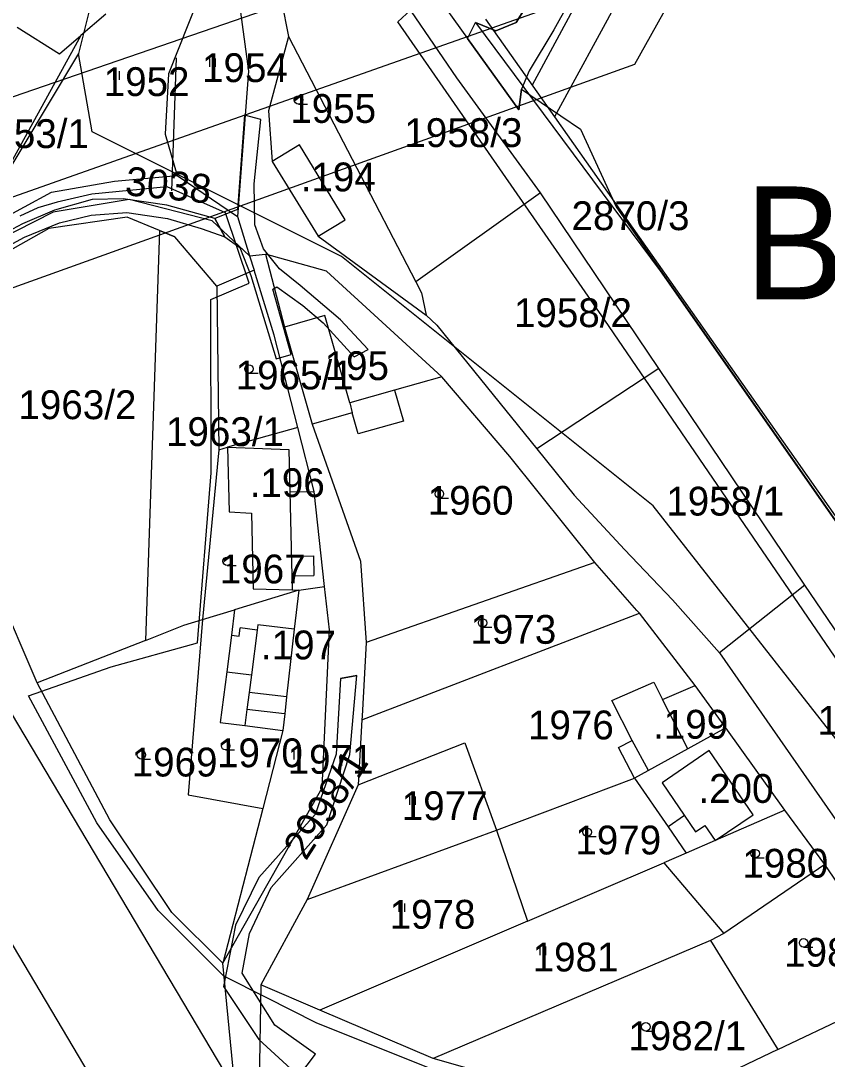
# Model space of a CAD drawing. Extents: x -564810 to -550519, y -1045831 to -1034011.
# Drawn here: x -553048.4 to -552905.8, y -1038001.2 to -1037817.5 of the extents above; entities that cross this region are included whole.
import ezdxf

# ---------------------------------------------------------------- set-up
doc = ezdxf.new("R2010")
doc.units = 0
for name, color, linetype in [('Interakční prvky', 7, 'Continuous'), ('KN stav', 7, 'Continuous'), ('Obvod KPU', 7, 'Continuous'), ('Parcelní čísla', 7, 'Continuous'), ('Plynovod', 7, 'Continuous'), ('Polní cesty stavající', 7, 'Continuous'), ('STG', 7, 'Continuous'), ('Vedení VN', 7, 'Continuous'), ('Vrstva 22', 7, 'Continuous'), ('Vrstva 39', 7, 'Continuous'), ('Vrstva 4', 7, 'Continuous'), ('zamokř ploch', 7, 'Continuous')]:
    doc.layers.add(name, color=color, linetype=linetype)

msp = doc.modelspace()

# ---------------------------------------------------------------- linework, layer by layer
at = {"layer": 'Interakční prvky'}
msp.add_line((-553020.86, -1037824.07), (-553021.7, -1037847.55), dxfattribs=at)
at = {"layer": 'KN stav'}
for p, q in [((-552900.02, -1037735.13), (-552954.01, -1037834.49)), ((-553012.02, -1037797.89), (-553008.07, -1037826.39)), ((-552971.26, -1037827.61), (-552986.77, -1037804.73)), ((-553016.27, -1037811.79), (-553022.22, -1037826.9)), ((-553002.27, -1037814.03), (-553001.03, -1037820.27)), ((-553033.3, -1037816.3), (-553037.74, -1037820.11)), ((-552966.19, -1037817.18), (-552954.01, -1037834.49)), ((-553049.01, -1037818.62), (-553041.52, -1037823.36)), ((-553037.74, -1037820.11), (-553057.2, -1037855.51)), ((-553041.52, -1037823.36), (-553037.74, -1037820.11)), ((-553001.03, -1037820.27), (-553004.55, -1037833.41)), ((-553001.03, -1037820.27), (-552978.49, -1037863.66)), ((-553022.22, -1037826.9), (-553022.84, -1037837.57)), ((-553008.07, -1037826.39), (-553010.06, -1037852.13)), ((-552956.47, -1037847.95), (-552971.26, -1037827.61)), ((-553004.55, -1037833.41), (-553003.89, -1037842.36)), ((-552954.01, -1037834.49), (-552911.34, -1037895.14)), ((-553022.84, -1037837.57), (-553020.71, -1037844.86)), ((-552999.1, -1037839.43), (-553003.89, -1037842.36)), ((-552990.99, -1037852.68), (-552999.1, -1037839.43)), ((-553003.89, -1037842.36), (-552995.78, -1037855.61)), ((-553031.76, -1037845.85), (-553020.71, -1037844.86)), ((-553020.71, -1037844.86), (-553010.06, -1037852.13)), ((-553042.9, -1037847.84), (-553031.76, -1037845.85)), ((-553057.2, -1037855.51), (-553042.9, -1037847.84)), ((-552956.47, -1037847.95), (-552978.49, -1037863.66)), ((-552935.54, -1037879.02), (-552956.47, -1037847.95)), ((-553029.2, -1037849.09), (-553042.6, -1037851.36)), ((-553014.52, -1037852.86), (-553029.2, -1037849.09)), ((-553042.6, -1037851.36), (-553057.78, -1037859.05)), ((-553010.06, -1037852.13), (-553007.92, -1037859.05)), ((-553007.92, -1037859.05), (-553014.52, -1037852.86)), ((-552995.78, -1037855.61), (-552990.99, -1037852.68)), ((-553023.8, -1037854.59), (-553026.31, -1037927.12)), ((-553021.1, -1037855.69), (-553023.8, -1037854.59)), ((-553013.68, -1037864.47), (-553021.1, -1037855.69)), ((-552995.78, -1037855.61), (-552976.68, -1037869.56)), ((-553007.92, -1037859.05), (-553005.1, -1037858.78)), ((-553007.92, -1037859.05), (-553007.11, -1037861.63)), ((-553005.1, -1037858.78), (-553001.75, -1037871.7)), ((-552994.3, -1037861.8), (-553005.1, -1037858.78)), ((-553007.11, -1037861.63), (-553013.68, -1037864.47)), ((-553003.53, -1037873.14), (-553007.11, -1037861.63)), ((-552973.94, -1037880.47), (-552994.3, -1037861.8)), ((-552978.49, -1037863.66), (-552977.5, -1037865.62)), ((-553013.68, -1037864.47), (-553013.33, -1037893.37)), ((-552977.5, -1037865.62), (-552976.68, -1037869.56)), ((-552976.68, -1037869.56), (-552974.77, -1037871.34)), ((-553001.75, -1037871.7), (-552996.86, -1037888.87)), ((-552974.77, -1037871.34), (-552957.12, -1037893.22)), ((-552999.38, -1037889.44), (-553003.53, -1037873.14)), ((-552935.54, -1037879.02), (-552957.12, -1037893.22)), ((-552909.72, -1037917.33), (-552935.54, -1037879.02)), ((-552973.94, -1037880.47), (-552982.26, -1037882.84)), ((-552961.89, -1037894.6), (-552973.94, -1037880.47)), ((-552982.26, -1037882.84), (-552980.7, -1037888.3)), ((-552989.75, -1037886.84), (-552996.86, -1037888.87)), ((-552988.68, -1037890.57), (-552989.75, -1037886.84)), ((-552996.86, -1037888.87), (-552988.3, -1037913.12)), ((-552980.7, -1037888.3), (-552988.68, -1037890.57)), ((-552999.38, -1037889.44), (-553011.79, -1037892.94)), ((-552996.5, -1037900.76), (-552999.38, -1037889.44)), ((-553013.33, -1037893.37), (-553011.79, -1037892.94)), ((-553011.79, -1037892.94), (-553011.54, -1037904.35)), ((-553013.33, -1037893.37), (-553016.24, -1037923.44)), ((-552946.84, -1037913.32), (-552961.89, -1037894.6)), ((-552957.12, -1037893.22), (-552950.5, -1037901.43)), ((-552911.34, -1037895.14), (-552856.25, -1037973.85)), ((-552994.64, -1037917.55), (-552996.5, -1037900.76)), ((-552950.5, -1037901.43), (-552941.63, -1037911.06)), ((-553011.54, -1037904.35), (-553007.54, -1037904.61)), ((-553007.54, -1037904.61), (-553007.24, -1037917.97)), ((-552941.63, -1037911.06), (-552933.12, -1037919.96)), ((-553045.43, -1037934.64), (-553054.84, -1037912.75)), ((-552988.3, -1037913.12), (-552987.27, -1037927.47)), ((-552946.84, -1037913.32), (-552987.27, -1037927.47)), ((-552939.41, -1037921.81), (-552946.84, -1037913.32)), ((-552999.22, -1037918.22), (-553010.54, -1037921.69)), ((-553007.24, -1037917.97), (-553000.4, -1037918.18)), ((-553000.4, -1037918.18), (-552999.22, -1037918.22)), ((-552999.22, -1037918.22), (-553000, -1037925.11)), ((-552999.22, -1037918.22), (-552994.64, -1037917.55)), ((-552993.79, -1037925.27), (-552994.64, -1037917.55)), ((-552909.72, -1037917.33), (-552924.81, -1037929.32)), ((-552885.05, -1037953.95), (-552909.72, -1037917.33)), ((-552933.12, -1037919.96), (-552924.81, -1037929.32)), ((-553016.24, -1037923.44), (-553010.54, -1037921.69)), ((-553010.54, -1037921.69), (-553011.12, -1037926.2)), ((-552988.05, -1037941.18), (-552938.97, -1037922.31)), ((-552938.97, -1037922.31), (-552939.41, -1037921.81)), ((-552929.11, -1037935.09), (-552938.97, -1037922.31)), ((-553019.51, -1037924.44), (-553016.24, -1037923.44)), ((-553016.24, -1037923.44), (-553018.75, -1037954.42)), ((-553026.31, -1037927.12), (-553019.51, -1037924.44)), ((-553000, -1037925.11), (-553001.35, -1037937.08)), ((-552995.05, -1037953.19), (-552993.79, -1037925.27)), ((-553026.31, -1037927.12), (-553045.43, -1037934.64)), ((-553011.12, -1037926.2), (-553011.95, -1037932.65)), ((-552987.27, -1037927.47), (-552988.01, -1037940.5)), ((-552924.81, -1037929.32), (-552900.33, -1037964.54)), ((-553011.95, -1037932.65), (-553013.11, -1037941.62)), ((-553032.62, -1037958.83), (-553045.43, -1037934.64)), ((-552943.86, -1037937.73), (-552936.46, -1037934.52)), ((-552936.46, -1037934.52), (-552934.89, -1037937.57)), ((-552934.89, -1037937.57), (-552929.11, -1037935.09)), ((-552923.72, -1037942.59), (-552929.11, -1037935.09)), ((-553001.35, -1037937.08), (-553001.69, -1037940.08)), ((-552940.27, -1037944.84), (-552943.86, -1037937.73)), ((-553001.69, -1037940.08), (-553002.03, -1037943.05)), ((-552988.01, -1037940.5), (-552988.05, -1037941.18)), ((-553013.11, -1037941.62), (-553008.72, -1037942.19)), ((-553008.72, -1037942.19), (-553002.03, -1037943.05)), ((-552988.05, -1037941.18), (-552988.7, -1037952.66)), ((-552923.72, -1037942.59), (-552930.4, -1037946.27)), ((-552913.27, -1037957.16), (-552923.72, -1037942.59)), ((-553002.03, -1037943.05), (-553005.57, -1037956.83)), ((-552988.7, -1037952.66), (-552969.86, -1037945.21)), ((-552969.86, -1037945.21), (-552964.25, -1037960.71)), ((-552942.66, -1037946.08), (-552940.27, -1037944.84)), ((-552939.88, -1037951.49), (-552942.66, -1037946.08)), ((-552930.4, -1037946.27), (-552939.88, -1037951.49)), ((-552964.25, -1037960.71), (-552939.88, -1037951.49)), ((-552939.88, -1037951.49), (-552933.92, -1037960.11)), ((-553012.61, -1037984.23), (-552995.05, -1037953.19)), ((-552988.7, -1037952.66), (-552997.7, -1037972.98)), ((-553018.75, -1037954.42), (-553005.57, -1037956.83)), ((-553005.57, -1037956.83), (-553012.61, -1037984.23)), ((-552913.27, -1037957.16), (-552925.57, -1037962.51)), ((-552906.18, -1037966.77), (-552913.27, -1037957.16)), ((-553021.65, -1037975.27), (-553032.62, -1037958.83)), ((-552997.7, -1037972.98), (-552964.25, -1037960.71)), ((-552964.25, -1037960.71), (-552958.77, -1037976.79)), ((-552933.92, -1037960.11), (-552930.71, -1037964.75)), ((-552925.57, -1037962.51), (-552930.71, -1037964.75)), ((-552958.77, -1037976.79), (-552934.65, -1037966.46)), ((-552930.71, -1037964.75), (-552934.65, -1037966.46)), ((-552934.65, -1037966.46), (-552924.08, -1037978.94)), ((-552906.18, -1037966.77), (-552924.08, -1037978.94)), ((-552891.43, -1037988.5), (-552906.18, -1037966.77)), ((-552997.7, -1037972.98), (-553005.89, -1037988.07)), ((-553012.61, -1037984.23), (-553021.65, -1037975.27)), ((-552958.77, -1037976.79), (-552995.5, -1037992.51)), ((-552924.08, -1037978.94), (-552926.39, -1037980.19)), ((-552926.39, -1037980.19), (-552975.43, -1038001.08)), ((-552926.39, -1037980.19), (-552914.54, -1037999.5)), ((-553008.44, -1038027.28), (-553012.61, -1037984.23)), ((-553005.89, -1037988.07), (-553006.21, -1038007.25)), ((-552995.5, -1037992.51), (-553005.89, -1037988.07)), ((-552914.54, -1037999.5), (-552891.43, -1037988.5)), ((-552975.43, -1038001.08), (-552995.5, -1037992.51)), ((-552914.54, -1037999.5), (-552936.32, -1038009.88)), ((-552938.57, -1038011.54), (-552975.43, -1038001.08))]:
    msp.add_line(p, q, dxfattribs=at)
at = {"layer": 'Obvod KPU'}
for p, q in [((-552941.8, -1037786.93), (-552960.76, -1037817.81)), ((-552964.38, -1037819.29), (-552967.96, -1037817.8)), ((-552967.96, -1037817.8), (-552935.31, -1037861.75)), ((-552960.76, -1037817.81), (-552964.38, -1037819.29)), ((-553022.47, -1037846.86), (-553035.79, -1037848.16)), ((-553012.18, -1037851.47), (-553022.47, -1037846.86)), ((-553035.79, -1037848.16), (-553041.94, -1037849.58)), ((-553045.34, -1037850.56), (-553048.52, -1037852.03)), ((-553041.94, -1037849.58), (-553045.34, -1037850.56)), ((-553007.97, -1037863.94), (-553012.18, -1037851.47)), ((-552935.31, -1037861.75), (-552863.09, -1037965.02)), ((-553014.78, -1037866.78), (-553007.97, -1037863.94)), ((-553014.68, -1037897.48), (-553014.78, -1037866.78)), ((-553017.09, -1037927.56), (-553014.68, -1037897.48)), ((-553032.4, -1037931.79), (-553017.09, -1037927.56)), ((-553046.98, -1037936.93), (-553032.4, -1037931.79)), ((-553034.93, -1037959.38), (-553046.98, -1037936.93)), ((-553024.08, -1037974.87), (-553034.93, -1037959.38)), ((-553012.44, -1037986.49), (-553024.08, -1037974.87)), ((-553004.83, -1037990.33), (-553012.44, -1037986.49)), ((-552996.15, -1037994.79), (-553004.83, -1037990.33)), ((-552974.77, -1038003.35), (-552996.15, -1037994.79))]:
    msp.add_line(p, q, dxfattribs=at)
at = {"layer": 'Plynovod'}
for points in [[(-554428.56, -1035578.55), (-554428.56, -1035578.55), (-554428.56, -1035578.55), (-554027.79, -1036081.22), (-553723.76, -1036467.01), (-553550.38, -1036705.78), (-553550.38, -1036705.78), (-553522.74, -1037110.43), (-553438.57, -1037242.38), (-553213.69, -1037591.73), (-553193.58, -1037703.57), (-553145.84, -1037777.72), (-553110.67, -1037838.04), (-552972.47, -1038070.52), (-552972.47, -1038070.52), (-552302.85, -1038878.56)], [(-552322.24, -1038886.46), (-552991.86, -1038078.43), (-553130.06, -1037845.94), (-553165.24, -1037785.62), (-553212.98, -1037711.48), (-553233.08, -1037599.64), (-553457.96, -1037250.28), (-553542.14, -1037118.33), (-553569.78, -1036713.69), (-553743.15, -1036474.92), (-554047.18, -1036089.12), (-554447.95, -1035586.45)]]:
    msp.add_lwpolyline(points, dxfattribs=at)
at = {"layer": 'Polní cesty stavající'}
for p, q in [((-553035.72, -1037849.12), (-553042.39, -1037850.98)), ((-553030.27, -1037849.02), (-553035.72, -1037849.12)), ((-553022.55, -1037850.12), (-553030.27, -1037849.02)), ((-553014.03, -1037852.48), (-553022.55, -1037850.12)), ((-553042.39, -1037850.98), (-553048.07, -1037853.4)), ((-553041.48, -1037853.25), (-553035.88, -1037851.89)), ((-553035.88, -1037851.89), (-553029.59, -1037851.42)), ((-553029.59, -1037851.42), (-553022.43, -1037852.45)), ((-553022.43, -1037852.45), (-553016.46, -1037854.26)), ((-553012.29, -1037855.7), (-553014.03, -1037852.48)), ((-553048.07, -1037853.4), (-553054.53, -1037856.83)), ((-553047.7, -1037855.76), (-553041.48, -1037853.25)), ((-553016.46, -1037854.26), (-553012.29, -1037855.7)), ((-553053.31, -1037858.79), (-553047.7, -1037855.76)), ((-552991.8, -1037933.85), (-552988.93, -1037933.3)), ((-552988.93, -1037933.3), (-552991.8, -1037933.85)), ((-552990.18, -1037947.27), (-552988.93, -1037933.3)), ((-552991.8, -1037933.85), (-552992.61, -1037947.23)), ((-552992.61, -1037947.23), (-552996.31, -1037957.9)), ((-552994.23, -1037959.77), (-552990.18, -1037947.27)), ((-552996.31, -1037957.9), (-553006.26, -1037969.07)), ((-553004.07, -1037970.84), (-552994.23, -1037959.77)), ((-553006.26, -1037969.07), (-553010.41, -1037977.52)), ((-553007.9, -1037978.94), (-553004.07, -1037970.84)), ((-553010.41, -1037977.52), (-553012.49, -1037988.37)), ((-553009.24, -1037985.99), (-553007.9, -1037978.94)), ((-553003.41, -1037995.17), (-553009.24, -1037985.99)), ((-553012.49, -1037988.37), (-553006.25, -1037997.74)), ((-552996.26, -1038000.34), (-553003.41, -1037995.17)), ((-553006.25, -1037997.74), (-552999.17, -1038004.19)), ((-552999.17, -1038004.19), (-552996.26, -1038000.34))]:
    msp.add_line(p, q, dxfattribs=at)
msp.add_lwpolyline([(-552939.75, -1037793.18), (-552954.11, -1037819.1), (-552958.5, -1037826.34), (-552959.84, -1037829.57), (-552960.29, -1037833.27), (-552969.36, -1037820.6), (-552967.96, -1037817.8), (-552964.38, -1037819.29), (-552960.76, -1037817.81), (-552941.8, -1037786.93)], dxfattribs=at)
at = {"layer": 'STG'}
for points in [[(-553025.28, -1037771.81), (-553038.14, -1037823.26), (-553068.46, -1037873.8), (-553104.28, -1037914.22), (-553150.21, -1037947.3), (-553197.97, -1037992.32), (-553231.96, -1038034.59), (-553271.45, -1038104.41), (-553315.55, -1038188.02)], [(-553073.05, -1038865.18), (-553035.76, -1038846.34), (-553000.85, -1038835.32), (-552975.13, -1038807.75), (-552969.62, -1038761.81), (-552964.11, -1038682.8), (-552954.92, -1038625.83), (-552942.06, -1038576.22), (-552931.04, -1038508.22), (-552905.32, -1038432.88), (-552885.11, -1038375.92), (-552846.53, -1038289.55), (-552826.33, -1038206.86), (-552826.33, -1038131.52), (-552839.19, -1038043.31), (-552883.28, -1037971.28), (-552936.55, -1037903.29), (-552991.66, -1037859.19), (-553035.76, -1037837.14), (-553038.14, -1037823.26)]]:
    msp.add_lwpolyline(points, dxfattribs=at)
at = {"layer": 'Vedení VN'}
msp.add_line((-552946.11, -1037812.08), (-553022.11, -1037838.91), dxfattribs=at)
for points in [[(-554311.13, -1038894.55), (-554183.26, -1038768.06), (-553948.71, -1038736.97), (-553887.24, -1038715.77), (-553721.22, -1038534.86), (-553615.96, -1038471.97), (-553583.46, -1038409.78), (-553495.15, -1038284), (-553204.09, -1037884.03), (-552966, -1037802.05), (-552952.58, -1037796.4), (-552903.13, -1037697.47), (-552835.31, -1037471.34), (-552755.48, -1037231.07), (-552629.72, -1036976.67), (-552323.11, -1036754.78)], [(-552318.17, -1036790.68), (-552611.35, -1036998.44), (-552747, -1037286.75), (-552886.17, -1037729.13), (-552939.86, -1037825.23), (-553193.49, -1037916.39), (-553506.46, -1038353.11), (-553565.8, -1038423.21), (-553601.83, -1038493.17), (-553700.74, -1038549.7), (-553878.06, -1038746.16), (-554195.97, -1038818.23), (-554311.84, -1038929.18)], [(-553022.11, -1037838.91), (-553094.06, -1037864.3), (-553201.36, -1037900.83)]]:
    msp.add_lwpolyline(points, dxfattribs=at)
at = {"layer": 'Vrstva 39'}
for p, q in [((-553008.83, -1037834.2), (-553010.02, -1037850.89)), ((-553005.91, -1037834.93), (-553008.83, -1037834.2)), ((-553007.09, -1037846.34), (-553005.91, -1037834.93)), ((-553006.96, -1037853.61), (-553007.09, -1037846.34)), ((-553010.02, -1037850.89), (-553014.03, -1037852.48)), ((-553014.03, -1037852.48), (-553012.29, -1037855.7)), ((-553005.45, -1037857.83), (-553006.96, -1037853.61)), ((-553012.29, -1037855.7), (-553009.6, -1037857.6)), ((-553009.6, -1037857.6), (-553007.71, -1037862.53)), ((-553002.62, -1037861.4), (-553005.45, -1037857.83)), ((-552998.98, -1037864.32), (-553002.62, -1037861.4)), ((-553007.71, -1037862.53), (-553003.2, -1037877.27)), ((-553003.79, -1037864.95), (-553003.09, -1037864.54)), ((-553000.53, -1037876.53), (-553003.79, -1037864.95)), ((-553003.09, -1037864.54), (-552998.46, -1037867.87)), ((-552991.85, -1037870.37), (-552998.98, -1037864.32)), ((-552998.46, -1037867.87), (-552994.92, -1037870.91)), ((-552994.92, -1037870.91), (-552989.44, -1037876.94)), ((-552986.96, -1037875.67), (-552991.85, -1037870.37)), ((-553003.2, -1037877.27), (-553000.53, -1037876.53)), ((-552989.44, -1037876.94), (-552986.96, -1037875.67))]:
    msp.add_line(p, q, dxfattribs=at)
for points in [[(-552897.12, -1037940.43), (-552898.9, -1037938.1), (-552945.1, -1037870.48), (-552981.69, -1037817.65), (-552975.54, -1037811.96), (-552969.36, -1037820.6), (-552960.29, -1037833.27), (-552959.84, -1037829.57)], [(-552959.84, -1037829.57), (-552949.38, -1037836.64), (-552943.1, -1037850.43), (-552889.95, -1037926.5), (-552826.14, -1038018.72), (-552786.78, -1038074.05), (-552775.94, -1038089.37), (-552767.17, -1038099.82), (-552754.39, -1038113.88), (-552707.18, -1038164.11)]]:
    msp.add_lwpolyline(points, dxfattribs=at)
at = {"layer": 'Vrstva 4'}
for p, q in [((-552918.15, -1037755.25), (-552957.97, -1037828.87)), ((-553029.55, -1037852.26), (-553043.39, -1037854.25)), ((-553023.8, -1037854.59), (-553029.55, -1037852.26)), ((-553043.39, -1037854.25), (-553056.45, -1037861.57)), ((-553023.8, -1037854.59), (-553021.1, -1037855.69)), ((-553013.68, -1037864.47), (-553021.1, -1037855.69)), ((-553007.11, -1037861.63), (-553013.68, -1037864.47)), ((-552994.57, -1037869.65), (-553001.75, -1037871.7)), ((-552990.18, -1037885.09), (-552994.57, -1037869.65)), ((-552982.26, -1037882.84), (-552990.18, -1037885.09)), ((-552990.18, -1037885.09), (-552989.75, -1037886.84)), ((-553011.79, -1037892.94), (-553000.96, -1037893.31)), ((-553000.96, -1037893.31), (-553000.4, -1037918.18)), ((-553000.79, -1037900.85), (-552996.5, -1037900.76)), ((-553000.53, -1037912.22), (-552996.61, -1037912.13)), ((-552996.61, -1037912.13), (-552996.53, -1037915.61)), ((-553000.46, -1037915.7), (-552996.53, -1037915.61)), ((-553009.77, -1037926.37), (-553009.58, -1037924.9)), ((-553006.55, -1037925.29), (-553009.58, -1037924.9)), ((-553006.55, -1037925.29), (-553007.57, -1037933.21)), ((-553006.43, -1037924.38), (-553006.55, -1037925.29)), ((-553000, -1037925.1), (-553006.43, -1037924.38)), ((-553011.12, -1037926.2), (-553009.77, -1037926.37)), ((-553011.95, -1037932.65), (-553007.57, -1037933.21)), ((-553007.57, -1037933.21), (-553007.97, -1037936.33)), ((-553007.97, -1037936.33), (-553008.36, -1037939.33)), ((-553001.35, -1037937.07), (-553007.97, -1037936.33)), ((-552930.4, -1037946.27), (-552934.89, -1037937.57)), ((-553008.36, -1037939.33), (-553008.73, -1037942.18)), ((-553001.7, -1037940.08), (-553008.36, -1037939.33)), ((-552937.37, -1037950.1), (-552940.27, -1037944.84)), ((-552926.64, -1037946.61), (-552934.97, -1037952.29)), ((-552918.9, -1037957.96), (-552926.64, -1037946.61)), ((-552934.97, -1037952.29), (-552929.05, -1037960.96)), ((-552930.99, -1037958.11), (-552933.92, -1037960.1)), ((-552925.57, -1037962.51), (-552918.9, -1037957.96)), ((-552929.05, -1037960.96), (-552927.39, -1037959.84)), ((-552927.39, -1037959.84), (-552925.57, -1037962.51))]:
    msp.add_line(p, q, dxfattribs=at)
at = {"layer": 'zamokř ploch'}
for p, q in [((-553014.98, -1037824.16), (-553014.98, -1037825.66)), ((-553013.98, -1037824.16), (-553013.98, -1037825.66)), ((-553031.96, -1037826.42), (-553031.96, -1037827.92)), ((-553030.96, -1037826.42), (-553030.96, -1037827.92)), ((-552999.25, -1037832.26), (-552997.65, -1037832.26)), ((-553008.01, -1037879.84), (-553006.41, -1037879.84)), ((-552974.34, -1037901.93), (-552972.74, -1037901.93)), ((-553011.89, -1037913.86), (-553010.29, -1037913.86)), ((-552966.7, -1037924.78), (-552965.1, -1037924.78)), ((-553027.03, -1037948.14), (-553025.43, -1037948.14)), ((-553012.14, -1037946.5), (-553010.54, -1037946.5)), ((-553000.07, -1037946.7), (-553000.07, -1037948.2)), ((-552999.07, -1037946.7), (-552999.07, -1037948.2)), ((-552979.62, -1037954.7), (-552979.62, -1037956.2)), ((-552978.62, -1037954.7), (-552978.62, -1037956.2)), ((-552948.21, -1037961.81), (-552946.61, -1037961.81)), ((-552918.53, -1037965.58), (-552916.93, -1037965.58)), ((-552981.53, -1037973.65), (-552981.53, -1037975.15)), ((-552980.53, -1037973.65), (-552980.53, -1037975.15)), ((-552956.58, -1037981.29), (-552956.58, -1037982.79)), ((-552955.58, -1037981.29), (-552955.58, -1037982.79)), ((-552909.95, -1037981.36), (-552908.35, -1037981.36)), ((-552937.84, -1037996.24), (-552936.24, -1037996.24))]:
    msp.add_line(p, q, dxfattribs=at)
for centre in [(-552999.25, -1037831.5), (-553008.01, -1037879.09), (-552974.34, -1037901.18), (-553011.89, -1037913.11), (-552966.7, -1037924.03), (-553012.14, -1037945.75), (-553027.03, -1037947.38), (-552948.21, -1037961.06), (-552918.53, -1037964.83), (-552909.95, -1037980.61), (-552937.84, -1037995.49)]:
    msp.add_circle(centre, 0.75, dxfattribs=at)

# ---------------------------------------------------------------- texts
at = {"layer": 'Parcelní čísla'}
for s, height, p in [('1954', 5.1, (-553016.3, -1037828.34)), ('1952', 5.1, (-553033.7, -1037830.81)), ('1955', 5.1, (-553000.71, -1037835.56)), ('1953/1', 5.1, (-553057.16, -1037840.01)), ('1958/3', 5.1, (-552980.53, -1037839.83)), ('Bergov', 20, (-552920.47, -1037866.8)), ('2870/3', 5.1, (-552950.98, -1037854.53)), ('1958/2', 5.1, (-552961.16, -1037871.69)), ('1965/1', 5.1, (-553010.37, -1037882.71)), ('1963/2', 5.1, (-553048.77, -1037887.97)), ('1963/1', 5.1, (-553022.68, -1037892.73)), ('1960', 5.1, (-552976.4, -1037904.88)), ('1958/1', 5.1, (-552934.24, -1037905.03)), ('1967', 5.1, (-553013.16, -1037917.03)), ('1973', 5.1, (-552968.85, -1037927.71)), ('1957/3', 5.1, (-552907.49, -1037943.79)), ('1976', 5.1, (-552958.68, -1037944.62)), ('1970', 5.1, (-553013.66, -1037949.55)), ('1969', 5.1, (-553028.75, -1037951.19)), ('1971', 5.1, (-553001.18, -1037950.7)), ('1977', 5.1, (-552981, -1037958.91)), ('1979', 5.1, (-552950.31, -1037964.98)), ('1980', 5.1, (-552920.77, -1037969.09)), ('1978', 5.1, (-552983.14, -1037978.12)), ('1981', 5.1, (-552957.86, -1037985.68)), ('1982/2', 5.1, (-552913.39, -1037984.84)), ('1982/1', 5.1, (-552940.96, -1037999.62))]:
    msp.add_text(s, height=height, dxfattribs=at).set_placement(p)
for s, rotation, p in [('3038', 354.2062, (-553030.04, -1037848.32)), ('2998/1', 57.4025, (-552997.94, -1037966.25))]:
    msp.add_text(s, height=5.1, rotation=rotation, dxfattribs=at).set_placement(p)
at = {"layer": 'Vrstva 22'}
for s, p in [('.194', (-552998.87, -1037847.67)), ('.195', (-552996.53, -1037881.06)), ('.196', (-553007.88, -1037901.76)), ('.197', (-553005.89, -1037930.47)), ('.199', (-552936.57, -1037944.5)), ('.200', (-552928.56, -1037955.86))]:
    msp.add_text(s, height=5.1, dxfattribs=at).set_placement(p)

doc.saveas('drawing.dxf')
